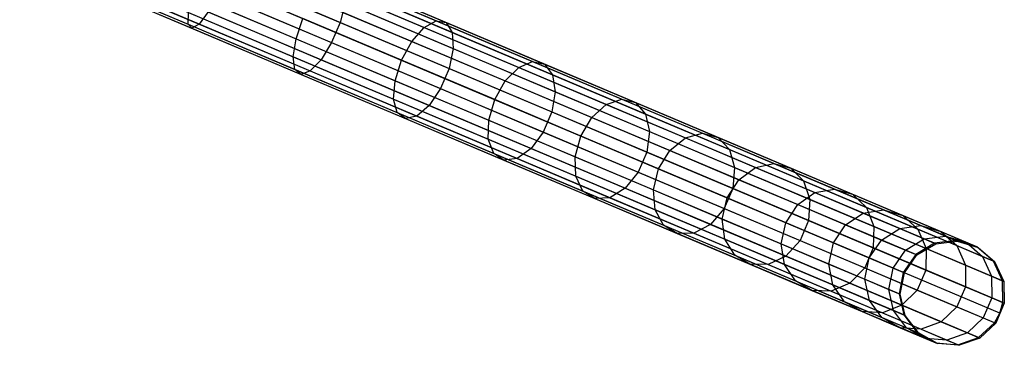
# Model space of a CAD drawing. Extents: x -102 to 102, y -101 to 102.
# Tile 332 of 481: x 75 to 94, y -40 to -34. Entities that reach past the tile are written whole.
import ezdxf

# ---------------------------------------------------------------- set-up
doc = ezdxf.new("R2010")
doc.units = 0
doc.header["$LTSCALE"] = 25.4
doc.layers.get('0').update_dxf_attribs({"linetype": 'CONTINUOUS'})

# ---------------------------------------------------------------- blocks, each defined once
blk = doc.blocks.new('NL2500011659_STL')
at = {"color": 0}
for p, q in [((92.339, -38.259, -28.848), (75.596, -31.173, -288.848)), ((92.339, -38.259, -28.848), (75.596, -31.173, -288.848)), ((92.751, -38.208, -28.874), (76.008, -31.121, -288.874)), ((92.751, -38.208, -28.874), (76.008, -31.121, -288.874)), ((93.147, -38.329, -28.902), (76.405, -31.242, -288.902)), ((93.147, -38.329, -28.902), (76.405, -31.242, -288.902)), ((91.983, -38.474, -28.831), (75.24, -31.388, -288.831)), ((91.983, -38.474, -28.831), (75.24, -31.388, -288.831)), ((93.461, -38.601, -28.93), (76.718, -31.514, -288.93)), ((93.461, -38.601, -28.93), (76.718, -31.514, -288.93)), ((91.745, -38.815, -28.825), (75.002, -31.729, -288.825)), ((91.745, -38.815, -28.825), (75.002, -31.729, -288.825)), ((93.636, -38.977, -28.952), (76.893, -31.891, -288.952)), ((93.636, -38.977, -28.952), (76.893, -31.891, -288.952)), ((91.666, -39.223, -28.831), (74.923, -32.137, -288.831)), ((91.666, -39.223, -28.831), (74.923, -32.137, -288.831)), ((93.643, -39.393, -28.963), (76.9, -32.306, -288.963)), ((93.643, -39.393, -28.963), (76.9, -32.306, -288.963)), ((91.759, -39.628, -28.848), (75.016, -32.542, -288.848)), ((91.759, -39.628, -28.848), (75.016, -32.542, -288.848)), ((93.582, -39.593, -28.965), (76.84, -32.506, -288.965)), ((93.582, -39.593, -28.965), (76.84, -32.506, -288.965)), ((93.481, -39.776, -28.963), (76.738, -32.689, -288.963)), ((93.481, -39.776, -28.963), (76.738, -32.689, -288.963)), ((92.009, -39.96, -28.874), (75.266, -32.873, -288.874)), ((92.009, -39.96, -28.874), (75.266, -32.873, -288.874)), ((93.178, -40.06, -28.952), (76.435, -32.973, -288.952)), ((93.178, -40.06, -28.952), (76.435, -32.973, -288.952)), ((92.372, -40.161, -28.902), (75.629, -33.074, -288.902)), ((92.372, -40.161, -28.902), (75.629, -33.074, -288.902)), ((92.786, -40.196, -28.93), (76.043, -33.109, -288.93)), ((92.786, -40.196, -28.93), (76.043, -33.109, -288.93)), ((76.16, -33.159, -7.141), (78.337, -34.081, -7.56)), ((76.16, -33.159, -7.141), (78.337, -34.081, -7.56)), ((78.858, -33.135, -7.095), (81.024, -34.052, -7.805)), ((78.858, -33.135, -7.095), (81.024, -34.052, -7.805)), ((76.04, -33.201, -7.944), (78.131, -34.086, -8.347)), ((76.04, -33.201, -7.944), (78.131, -34.086, -8.347)), ((76.068, -33.259, -7.533), (78.203, -34.163, -7.945)), ((76.068, -33.259, -7.533), (78.203, -34.163, -7.945)), ((80.711, -33.338, -9.351), (82.623, -34.147, -10.254)), ((80.711, -33.338, -9.351), (82.623, -34.147, -10.254)), ((80.906, -33.195, -9.013), (82.853, -34.019, -9.933)), ((80.906, -33.195, -9.013), (82.853, -34.019, -9.933)), ((81.054, -33.21, -8.625), (83.042, -34.052, -9.564)), ((81.054, -33.21, -8.625), (83.042, -34.052, -9.564)), ((78.214, -33.53, -8.935), (80.185, -34.364, -9.581)), ((78.214, -33.53, -8.935), (80.185, -34.364, -9.581)), ((78.696, -33.518, -7.095), (80.862, -34.435, -7.805)), ((78.696, -33.518, -7.095), (80.862, -34.435, -7.805)), ((81.129, -33.381, -8.254), (83.157, -34.24, -9.211)), ((81.129, -33.381, -8.254), (83.157, -34.24, -9.211)), ((80.502, -33.615, -9.581), (82.39, -34.414, -10.472)), ((80.502, -33.615, -9.581), (82.39, -34.414, -10.472)), ((81.119, -33.679, -7.964), (81.024, -34.052, -7.805)), ((81.119, -33.679, -7.964), (81.024, -34.052, -7.805)), ((81.119, -33.679, -7.964), (83.177, -34.55, -8.936)), ((81.119, -33.679, -7.964), (83.177, -34.55, -8.936)), ((78.131, -34.086, -8.347), (78.135, -33.862, -8.698)), ((78.131, -34.086, -8.347), (78.135, -33.862, -8.698)), ((78.135, -33.862, -8.698), (80.131, -34.706, -9.351)), ((78.135, -33.862, -8.698), (80.131, -34.706, -9.351)), ((78.512, -33.852, -7.26), (78.337, -34.081, -7.56)), ((78.512, -33.852, -7.26), (78.337, -34.081, -7.56)), ((78.512, -33.852, -7.26), (80.66, -34.762, -7.964)), ((78.512, -33.852, -7.26), (80.66, -34.762, -7.964)), ((78.203, -34.163, -7.945), (78.131, -34.086, -8.347)), ((78.131, -34.086, -8.347), (80.164, -34.946, -9.013)), ((78.131, -34.086, -8.347), (80.164, -34.946, -9.013)), ((78.203, -34.163, -7.945), (78.131, -34.086, -8.347)), ((78.337, -34.081, -7.56), (78.203, -34.163, -7.945)), ((78.337, -34.081, -7.56), (78.203, -34.163, -7.945)), ((78.337, -34.081, -7.56), (80.454, -34.976, -8.254)), ((78.337, -34.081, -7.56), (80.454, -34.976, -8.254)), ((80.185, -34.364, -9.581), (80.316, -33.978, -9.662)), ((80.185, -34.364, -9.581), (80.316, -33.978, -9.662)), ((82.195, -34.773, -10.549), (80.316, -33.978, -9.662)), ((82.195, -34.773, -10.549), (80.316, -33.978, -9.662)), ((81.024, -34.052, -7.805), (80.862, -34.435, -7.805)), ((81.024, -34.052, -7.805), (80.862, -34.435, -7.805)), ((81.024, -34.052, -7.805), (83.099, -34.93, -8.785)), ((81.024, -34.052, -7.805), (83.099, -34.93, -8.785)), ((82.623, -34.147, -10.254), (82.853, -34.019, -9.933)), ((82.623, -34.147, -10.254), (82.853, -34.019, -9.933)), ((82.853, -34.019, -9.933), (84.689, -34.796, -11.094)), ((82.853, -34.019, -9.933), (84.689, -34.796, -11.094)), ((82.853, -34.019, -9.933), (83.042, -34.052, -9.564)), ((82.853, -34.019, -9.933), (83.042, -34.052, -9.564)), ((83.042, -34.052, -9.564), (84.916, -34.845, -10.749)), ((83.042, -34.052, -9.564), (84.916, -34.845, -10.749)), ((83.042, -34.052, -9.564), (83.157, -34.24, -9.211)), ((83.042, -34.052, -9.564), (83.157, -34.24, -9.211)), ((78.203, -34.163, -7.945), (80.279, -35.042, -8.625)), ((78.203, -34.163, -7.945), (80.279, -35.042, -8.625)), ((82.39, -34.414, -10.472), (82.623, -34.147, -10.254)), ((82.39, -34.414, -10.472), (82.623, -34.147, -10.254)), ((82.623, -34.147, -10.254), (84.424, -34.91, -11.394)), ((82.623, -34.147, -10.254), (84.424, -34.91, -11.394)), ((83.157, -34.24, -9.211), (85.068, -35.048, -10.419)), ((83.157, -34.24, -9.211), (85.068, -35.048, -10.419)), ((83.157, -34.24, -9.211), (83.177, -34.55, -8.936)), ((83.157, -34.24, -9.211), (83.177, -34.55, -8.936)), ((80.131, -34.706, -9.351), (80.185, -34.364, -9.581)), ((80.131, -34.706, -9.351), (80.185, -34.364, -9.581)), ((80.185, -34.364, -9.581), (82.073, -35.163, -10.472)), ((80.185, -34.364, -9.581), (82.073, -35.163, -10.472)), ((80.862, -34.435, -7.805), (80.66, -34.762, -7.964)), ((80.862, -34.435, -7.805), (80.66, -34.762, -7.964)), ((80.862, -34.435, -7.805), (82.937, -35.313, -8.785)), ((80.862, -34.435, -7.805), (82.937, -35.313, -8.785)), ((82.195, -34.773, -10.549), (82.39, -34.414, -10.472)), ((82.195, -34.773, -10.549), (82.39, -34.414, -10.472)), ((82.39, -34.414, -10.472), (84.169, -35.167, -11.597)), ((82.39, -34.414, -10.472), (84.169, -35.167, -11.597)), ((83.177, -34.55, -8.936), (83.099, -34.93, -8.785)), ((83.177, -34.55, -8.936), (83.099, -34.93, -8.785)), ((83.177, -34.55, -8.936), (85.116, -35.371, -10.162)), ((83.177, -34.55, -8.936), (85.116, -35.371, -10.162)), ((80.164, -34.946, -9.013), (80.131, -34.706, -9.351)), ((80.131, -34.706, -9.351), (82.043, -35.516, -10.254)), ((80.131, -34.706, -9.351), (82.043, -35.516, -10.254)), ((80.164, -34.946, -9.013), (80.131, -34.706, -9.351)), ((80.66, -34.762, -7.964), (80.454, -34.976, -8.254)), ((80.66, -34.762, -7.964), (80.454, -34.976, -8.254)), ((80.66, -34.762, -7.964), (82.719, -35.633, -8.936)), ((80.66, -34.762, -7.964), (82.719, -35.633, -8.936)), ((82.073, -35.163, -10.472), (82.195, -34.773, -10.549)), ((82.073, -35.163, -10.472), (82.195, -34.773, -10.549)), ((83.966, -35.523, -11.669), (82.195, -34.773, -10.549)), ((83.966, -35.523, -11.669), (82.195, -34.773, -10.549)), ((84.424, -34.91, -11.394), (84.689, -34.796, -11.094)), ((84.424, -34.91, -11.394), (84.689, -34.796, -11.094)), ((84.689, -34.796, -11.094), (86.386, -35.514, -12.479)), ((84.689, -34.796, -11.094), (86.386, -35.514, -12.479)), ((84.689, -34.796, -11.094), (84.916, -34.845, -10.749)), ((84.689, -34.796, -11.094), (84.916, -34.845, -10.749)), ((84.916, -34.845, -10.749), (86.65, -35.578, -12.164)), ((84.916, -34.845, -10.749), (86.65, -35.578, -12.164)), ((84.916, -34.845, -10.749), (85.068, -35.048, -10.419)), ((84.916, -34.845, -10.749), (85.068, -35.048, -10.419)), ((80.279, -35.042, -8.625), (80.164, -34.946, -9.013)), ((80.164, -34.946, -9.013), (82.112, -35.771, -9.933)), ((80.164, -34.946, -9.013), (82.112, -35.771, -9.933)), ((80.279, -35.042, -8.625), (80.164, -34.946, -9.013)), ((80.454, -34.976, -8.254), (80.279, -35.042, -8.625)), ((80.454, -34.976, -8.254), (80.279, -35.042, -8.625)), ((80.279, -35.042, -8.625), (82.267, -35.883, -9.564)), ((80.279, -35.042, -8.625), (82.267, -35.883, -9.564)), ((80.454, -34.976, -8.254), (82.482, -35.835, -9.211)), ((80.454, -34.976, -8.254), (82.482, -35.835, -9.211)), ((83.099, -34.93, -8.785), (82.937, -35.313, -8.785)), ((83.099, -34.93, -8.785), (82.937, -35.313, -8.785)), ((83.099, -34.93, -8.785), (85.054, -35.758, -10.021)), ((83.099, -34.93, -8.785), (85.054, -35.758, -10.021)), ((84.169, -35.167, -11.597), (84.424, -34.91, -11.394)), ((84.169, -35.167, -11.597), (84.424, -34.91, -11.394)), ((84.424, -34.91, -11.394), (86.091, -35.615, -12.754)), ((84.424, -34.91, -11.394), (86.091, -35.615, -12.754)), ((85.068, -35.048, -10.419), (86.835, -35.797, -11.862)), ((85.068, -35.048, -10.419), (86.835, -35.797, -11.862)), ((85.068, -35.048, -10.419), (85.116, -35.371, -10.162)), ((85.068, -35.048, -10.419), (85.116, -35.371, -10.162)), ((82.043, -35.516, -10.254), (82.073, -35.163, -10.472)), ((82.043, -35.516, -10.254), (82.073, -35.163, -10.472)), ((82.073, -35.163, -10.472), (83.852, -35.916, -11.597)), ((82.073, -35.163, -10.472), (83.852, -35.916, -11.597)), ((83.966, -35.523, -11.669), (84.169, -35.167, -11.597)), ((83.966, -35.523, -11.669), (84.169, -35.167, -11.597)), ((84.169, -35.167, -11.597), (85.814, -35.863, -12.94)), ((84.169, -35.167, -11.597), (85.814, -35.863, -12.94)), ((82.937, -35.313, -8.785), (82.719, -35.633, -8.936)), ((82.937, -35.313, -8.785), (82.719, -35.633, -8.936)), ((82.937, -35.313, -8.785), (84.892, -36.14, -10.021)), ((82.937, -35.313, -8.785), (84.892, -36.14, -10.021)), ((85.116, -35.371, -10.162), (85.054, -35.758, -10.021)), ((85.116, -35.371, -10.162), (85.054, -35.758, -10.021)), ((85.116, -35.371, -10.162), (86.911, -36.131, -11.626)), ((85.116, -35.371, -10.162), (86.911, -36.131, -11.626)), ((82.112, -35.771, -9.933), (82.043, -35.516, -10.254)), ((82.043, -35.516, -10.254), (83.845, -36.278, -11.394)), ((82.043, -35.516, -10.254), (83.845, -36.278, -11.394)), ((82.112, -35.771, -9.933), (82.043, -35.516, -10.254)), ((83.852, -35.916, -11.597), (83.966, -35.523, -11.669)), ((83.852, -35.916, -11.597), (83.966, -35.523, -11.669)), ((85.604, -36.216, -13.006), (83.966, -35.523, -11.669)), ((85.604, -36.216, -13.006), (83.966, -35.523, -11.669)), ((85.814, -35.863, -12.94), (86.091, -35.615, -12.754)), ((85.814, -35.863, -12.94), (86.091, -35.615, -12.754)), ((86.091, -35.615, -12.754), (86.386, -35.514, -12.479)), ((86.091, -35.615, -12.754), (86.386, -35.514, -12.479)), ((86.091, -35.615, -12.754), (87.6, -36.254, -14.316)), ((86.091, -35.615, -12.754), (87.6, -36.254, -14.316)), ((86.386, -35.514, -12.479), (87.923, -36.165, -14.071)), ((86.386, -35.514, -12.479), (87.923, -36.165, -14.071)), ((86.386, -35.514, -12.479), (86.65, -35.578, -12.164)), ((86.386, -35.514, -12.479), (86.65, -35.578, -12.164)), ((86.65, -35.578, -12.164), (88.219, -36.243, -13.789)), ((86.65, -35.578, -12.164), (88.219, -36.243, -13.789)), ((86.65, -35.578, -12.164), (86.835, -35.797, -11.862)), ((86.65, -35.578, -12.164), (86.835, -35.797, -11.862)), ((82.267, -35.883, -9.564), (82.112, -35.771, -9.933)), ((82.112, -35.771, -9.933), (83.947, -36.547, -11.094)), ((82.112, -35.771, -9.933), (83.947, -36.547, -11.094)), ((82.267, -35.883, -9.564), (82.112, -35.771, -9.933)), ((82.719, -35.633, -8.936), (82.482, -35.835, -9.211)), ((82.719, -35.633, -8.936), (82.482, -35.835, -9.211)), ((82.719, -35.633, -8.936), (84.658, -36.454, -10.162)), ((82.719, -35.633, -8.936), (84.658, -36.454, -10.162)), ((85.054, -35.758, -10.021), (84.892, -36.14, -10.021)), ((85.054, -35.758, -10.021), (84.892, -36.14, -10.021)), ((85.054, -35.758, -10.021), (86.863, -36.523, -11.497)), ((85.054, -35.758, -10.021), (86.863, -36.523, -11.497)), ((86.835, -35.797, -11.862), (88.435, -36.474, -13.519)), ((86.835, -35.797, -11.862), (88.435, -36.474, -13.519)), ((86.835, -35.797, -11.862), (86.911, -36.131, -11.626)), ((86.835, -35.797, -11.862), (86.911, -36.131, -11.626)), ((82.482, -35.835, -9.211), (82.267, -35.883, -9.564)), ((82.482, -35.835, -9.211), (82.267, -35.883, -9.564)), ((82.267, -35.883, -9.564), (84.141, -36.677, -10.749)), ((82.267, -35.883, -9.564), (84.141, -36.677, -10.749)), ((82.482, -35.835, -9.211), (84.392, -36.643, -10.419)), ((82.482, -35.835, -9.211), (84.392, -36.643, -10.419)), ((83.845, -36.278, -11.394), (83.852, -35.916, -11.597)), ((83.845, -36.278, -11.394), (83.852, -35.916, -11.597)), ((83.852, -35.916, -11.597), (85.497, -36.612, -12.94)), ((83.852, -35.916, -11.597), (85.497, -36.612, -12.94)), ((85.604, -36.216, -13.006), (85.814, -35.863, -12.94)), ((85.604, -36.216, -13.006), (85.814, -35.863, -12.94)), ((85.814, -35.863, -12.94), (87.304, -36.494, -14.483)), ((85.814, -35.863, -12.94), (87.304, -36.494, -14.483)), ((84.892, -36.14, -10.021), (84.658, -36.454, -10.162)), ((84.892, -36.14, -10.021), (84.658, -36.454, -10.162)), ((84.892, -36.14, -10.021), (86.701, -36.906, -11.497)), ((84.892, -36.14, -10.021), (86.701, -36.906, -11.497)), ((86.911, -36.131, -11.626), (86.863, -36.523, -11.497)), ((86.911, -36.131, -11.626), (86.863, -36.523, -11.497)), ((86.911, -36.131, -11.626), (88.535, -36.818, -13.308)), ((86.911, -36.131, -11.626), (88.535, -36.818, -13.308)), ((87.6, -36.254, -14.316), (87.923, -36.165, -14.071)), ((87.6, -36.254, -14.316), (87.923, -36.165, -14.071)), ((87.923, -36.165, -14.071), (89.278, -36.738, -15.847)), ((87.923, -36.165, -14.071), (89.278, -36.738, -15.847)), ((87.923, -36.165, -14.071), (88.219, -36.243, -13.789)), ((87.923, -36.165, -14.071), (88.219, -36.243, -13.789)), ((83.947, -36.547, -11.094), (83.845, -36.278, -11.394)), ((83.845, -36.278, -11.394), (85.512, -36.984, -12.754)), ((83.845, -36.278, -11.394), (85.512, -36.984, -12.754)), ((83.947, -36.547, -11.094), (83.845, -36.278, -11.394)), ((85.497, -36.612, -12.94), (85.604, -36.216, -13.006)), ((85.497, -36.612, -12.94), (85.604, -36.216, -13.006)), ((87.087, -36.844, -14.542), (85.604, -36.216, -13.006)), ((87.087, -36.844, -14.542), (85.604, -36.216, -13.006)), ((87.304, -36.494, -14.483), (87.6, -36.254, -14.316)), ((87.304, -36.494, -14.483), (87.6, -36.254, -14.316)), ((87.6, -36.254, -14.316), (88.93, -36.817, -16.06)), ((87.6, -36.254, -14.316), (88.93, -36.817, -16.06)), ((88.219, -36.243, -13.789), (89.602, -36.828, -15.602)), ((88.219, -36.243, -13.789), (89.602, -36.828, -15.602)), ((88.219, -36.243, -13.789), (88.435, -36.474, -13.519)), ((88.219, -36.243, -13.789), (88.435, -36.474, -13.519)), ((84.141, -36.677, -10.749), (83.947, -36.547, -11.094)), ((83.947, -36.547, -11.094), (85.645, -37.266, -12.479)), ((83.947, -36.547, -11.094), (85.645, -37.266, -12.479)), ((84.141, -36.677, -10.749), (83.947, -36.547, -11.094)), ((84.658, -36.454, -10.162), (84.392, -36.643, -10.419)), ((84.658, -36.454, -10.162), (84.392, -36.643, -10.419)), ((84.658, -36.454, -10.162), (86.452, -37.213, -11.626)), ((84.658, -36.454, -10.162), (86.452, -37.213, -11.626)), ((86.863, -36.523, -11.497), (86.701, -36.906, -11.497)), ((86.863, -36.523, -11.497), (86.701, -36.906, -11.497)), ((86.863, -36.523, -11.497), (88.501, -37.216, -13.193)), ((86.863, -36.523, -11.497), (88.501, -37.216, -13.193)), ((87.087, -36.844, -14.542), (87.304, -36.494, -14.483)), ((87.087, -36.844, -14.542), (87.304, -36.494, -14.483)), ((87.304, -36.494, -14.483), (88.617, -37.05, -16.204)), ((87.304, -36.494, -14.483), (88.617, -37.05, -16.204)), ((88.435, -36.474, -13.519), (89.846, -37.071, -15.368)), ((88.435, -36.474, -13.519), (89.846, -37.071, -15.368)), ((88.435, -36.474, -13.519), (88.535, -36.818, -13.308)), ((88.435, -36.474, -13.519), (88.535, -36.818, -13.308)), ((84.392, -36.643, -10.419), (84.141, -36.677, -10.749)), ((84.392, -36.643, -10.419), (84.141, -36.677, -10.749)), ((84.141, -36.677, -10.749), (85.874, -37.41, -12.164)), ((84.141, -36.677, -10.749), (85.874, -37.41, -12.164)), ((84.392, -36.643, -10.419), (86.16, -37.392, -11.862)), ((84.392, -36.643, -10.419), (86.16, -37.392, -11.862)), ((85.512, -36.984, -12.754), (85.497, -36.612, -12.94)), ((85.497, -36.612, -12.94), (86.987, -37.243, -14.483)), ((85.497, -36.612, -12.94), (86.987, -37.243, -14.483)), ((85.512, -36.984, -12.754), (85.497, -36.612, -12.94)), ((88.93, -36.817, -16.06), (89.278, -36.738, -15.847)), ((88.93, -36.817, -16.06), (89.278, -36.738, -15.847)), ((89.278, -36.738, -15.847), (90.433, -37.227, -17.782)), ((89.278, -36.738, -15.847), (90.433, -37.227, -17.782)), ((89.278, -36.738, -15.847), (89.602, -36.828, -15.602)), ((89.278, -36.738, -15.847), (89.602, -36.828, -15.602)), ((86.701, -36.906, -11.497), (86.452, -37.213, -11.626)), ((86.701, -36.906, -11.497), (86.452, -37.213, -11.626)), ((86.701, -36.906, -11.497), (88.338, -37.599, -13.193)), ((86.701, -36.906, -11.497), (88.338, -37.599, -13.193)), ((86.987, -37.243, -14.483), (87.087, -36.844, -14.542)), ((86.987, -37.243, -14.483), (87.087, -36.844, -14.542)), ((88.395, -37.397, -16.256), (87.087, -36.844, -14.542)), ((88.395, -37.397, -16.256), (87.087, -36.844, -14.542)), ((88.535, -36.818, -13.308), (88.501, -37.216, -13.193)), ((88.535, -36.818, -13.308), (88.501, -37.216, -13.193)), ((88.535, -36.818, -13.308), (89.967, -37.424, -15.185)), ((88.535, -36.818, -13.308), (89.967, -37.424, -15.185)), ((88.617, -37.05, -16.204), (88.93, -36.817, -16.06)), ((88.617, -37.05, -16.204), (88.93, -36.817, -16.06)), ((88.93, -36.817, -16.06), (90.063, -37.296, -17.96)), ((88.93, -36.817, -16.06), (90.063, -37.296, -17.96)), ((89.602, -36.828, -15.602), (90.781, -37.327, -17.578)), ((89.602, -36.828, -15.602), (90.781, -37.327, -17.578)), ((89.602, -36.828, -15.602), (89.846, -37.071, -15.368)), ((89.602, -36.828, -15.602), (89.846, -37.071, -15.368)), ((85.645, -37.266, -12.479), (85.512, -36.984, -12.754)), ((85.512, -36.984, -12.754), (87.02, -37.622, -14.316)), ((85.512, -36.984, -12.754), (87.02, -37.622, -14.316)), ((85.645, -37.266, -12.479), (85.512, -36.984, -12.754)), ((88.395, -37.397, -16.256), (88.617, -37.05, -16.204)), ((88.395, -37.397, -16.256), (88.617, -37.05, -16.204)), ((88.617, -37.05, -16.204), (89.736, -37.523, -18.081)), ((88.617, -37.05, -16.204), (89.736, -37.523, -18.081)), ((89.846, -37.071, -15.368), (91.048, -37.58, -17.383)), ((89.846, -37.071, -15.368), (91.048, -37.58, -17.383)), ((89.846, -37.071, -15.368), (89.967, -37.424, -15.185)), ((89.846, -37.071, -15.368), (89.967, -37.424, -15.185)), ((85.874, -37.41, -12.164), (85.645, -37.266, -12.479)), ((85.645, -37.266, -12.479), (87.182, -37.916, -14.071)), ((85.645, -37.266, -12.479), (87.182, -37.916, -14.071)), ((85.874, -37.41, -12.164), (85.645, -37.266, -12.479)), ((86.452, -37.213, -11.626), (86.16, -37.392, -11.862)), ((86.452, -37.213, -11.626), (86.16, -37.392, -11.862)), ((86.452, -37.213, -11.626), (88.076, -37.901, -13.308)), ((86.452, -37.213, -11.626), (88.076, -37.901, -13.308)), ((87.02, -37.622, -14.316), (86.987, -37.243, -14.483)), ((86.987, -37.243, -14.483), (88.3, -37.799, -16.204)), ((86.987, -37.243, -14.483), (88.3, -37.799, -16.204)), ((87.02, -37.622, -14.316), (86.987, -37.243, -14.483)), ((88.501, -37.216, -13.193), (88.338, -37.599, -13.193)), ((88.501, -37.216, -13.193), (88.338, -37.599, -13.193)), ((88.501, -37.216, -13.193), (89.944, -37.827, -15.085)), ((88.501, -37.216, -13.193), (89.944, -37.827, -15.085)), ((89.736, -37.523, -18.081), (90.063, -37.296, -17.96)), ((89.736, -37.523, -18.081), (90.063, -37.296, -17.96)), ((90.063, -37.296, -17.96), (90.433, -37.227, -17.782)), ((90.063, -37.296, -17.96), (90.433, -37.227, -17.782)), ((90.063, -37.296, -17.96), (90.984, -37.686, -19.991)), ((90.063, -37.296, -17.96), (90.984, -37.686, -19.991)), ((90.433, -37.227, -17.782), (91.371, -37.624, -19.851)), ((90.433, -37.227, -17.782), (91.371, -37.624, -19.851)), ((90.433, -37.227, -17.782), (90.781, -37.327, -17.578)), ((90.433, -37.227, -17.782), (90.781, -37.327, -17.578)), ((86.16, -37.392, -11.862), (85.874, -37.41, -12.164)), ((86.16, -37.392, -11.862), (85.874, -37.41, -12.164)), ((85.874, -37.41, -12.164), (87.443, -38.074, -13.789)), ((85.874, -37.41, -12.164), (87.443, -38.074, -13.789)), ((86.16, -37.392, -11.862), (87.76, -38.069, -13.519)), ((86.16, -37.392, -11.862), (87.76, -38.069, -13.519)), ((88.3, -37.799, -16.204), (88.395, -37.397, -16.256)), ((88.3, -37.799, -16.204), (88.395, -37.397, -16.256)), ((89.509, -37.869, -18.123), (88.395, -37.397, -16.256)), ((89.509, -37.869, -18.123), (88.395, -37.397, -16.256)), ((89.967, -37.424, -15.185), (89.944, -37.827, -15.085)), ((89.967, -37.424, -15.185), (89.944, -37.827, -15.085)), ((89.967, -37.424, -15.185), (91.187, -37.941, -17.231)), ((89.967, -37.424, -15.185), (91.187, -37.941, -17.231)), ((90.781, -37.327, -17.578), (91.739, -37.733, -19.691)), ((90.781, -37.327, -17.578), (91.739, -37.733, -19.691)), ((90.781, -37.327, -17.578), (91.048, -37.58, -17.383)), ((90.781, -37.327, -17.578), (91.048, -37.58, -17.383)), ((87.182, -37.916, -14.071), (87.02, -37.622, -14.316)), ((87.02, -37.622, -14.316), (88.351, -38.185, -16.06)), ((87.02, -37.622, -14.316), (88.351, -38.185, -16.06)), ((87.182, -37.916, -14.071), (87.02, -37.622, -14.316)), ((88.338, -37.599, -13.193), (88.076, -37.901, -13.308)), ((88.338, -37.599, -13.193), (88.076, -37.901, -13.308)), ((88.338, -37.599, -13.193), (89.782, -38.21, -15.085)), ((88.338, -37.599, -13.193), (89.782, -38.21, -15.085)), ((89.509, -37.869, -18.123), (89.736, -37.523, -18.081)), ((89.509, -37.869, -18.123), (89.736, -37.523, -18.081)), ((89.736, -37.523, -18.081), (90.646, -37.908, -20.086)), ((89.736, -37.523, -18.081), (90.646, -37.908, -20.086)), ((90.984, -37.686, -19.991), (91.371, -37.624, -19.851)), ((90.984, -37.686, -19.991), (91.371, -37.624, -19.851)), ((91.048, -37.58, -17.383), (92.024, -37.993, -19.537)), ((91.048, -37.58, -17.383), (92.024, -37.993, -19.537)), ((91.048, -37.58, -17.383), (91.187, -37.941, -17.231)), ((91.048, -37.58, -17.383), (91.187, -37.941, -17.231)), ((91.371, -37.624, -19.851), (92.08, -37.924, -22.025)), ((91.371, -37.624, -19.851), (92.08, -37.924, -22.025)), ((91.371, -37.624, -19.851), (91.739, -37.733, -19.691)), ((91.371, -37.624, -19.851), (91.739, -37.733, -19.691)), ((88.351, -38.185, -16.06), (88.3, -37.799, -16.204)), ((88.3, -37.799, -16.204), (89.419, -38.272, -18.081)), ((88.3, -37.799, -16.204), (89.419, -38.272, -18.081)), ((88.351, -38.185, -16.06), (88.3, -37.799, -16.204)), ((89.944, -37.827, -15.085), (89.782, -38.21, -15.085)), ((89.944, -37.827, -15.085), (89.782, -38.21, -15.085)), ((89.944, -37.827, -15.085), (91.174, -38.348, -17.147)), ((89.944, -37.827, -15.085), (91.174, -38.348, -17.147)), ((90.646, -37.908, -20.086), (90.984, -37.686, -19.991)), ((90.646, -37.908, -20.086), (90.984, -37.686, -19.991)), ((90.984, -37.686, -19.991), (91.68, -37.981, -22.125)), ((90.984, -37.686, -19.991), (91.68, -37.981, -22.125)), ((91.739, -37.733, -19.691), (92.463, -38.039, -21.91)), ((91.739, -37.733, -19.691), (92.463, -38.039, -21.91)), ((91.739, -37.733, -19.691), (92.024, -37.993, -19.537)), ((91.739, -37.733, -19.691), (92.024, -37.993, -19.537)), ((87.443, -38.074, -13.789), (87.182, -37.916, -14.071)), ((87.182, -37.916, -14.071), (88.537, -38.49, -15.847)), ((87.182, -37.916, -14.071), (88.537, -38.49, -15.847)), ((87.443, -38.074, -13.789), (87.182, -37.916, -14.071)), ((88.076, -37.901, -13.308), (87.76, -38.069, -13.519)), ((88.076, -37.901, -13.308), (87.76, -38.069, -13.519)), ((88.076, -37.901, -13.308), (89.508, -38.507, -15.185)), ((88.076, -37.901, -13.308), (89.508, -38.507, -15.185)), ((89.419, -38.272, -18.081), (89.509, -37.869, -18.123)), ((89.419, -38.272, -18.081), (89.509, -37.869, -18.123)), ((90.414, -38.252, -20.12), (89.509, -37.869, -18.123)), ((90.414, -38.252, -20.12), (89.509, -37.869, -18.123)), ((90.414, -38.252, -20.12), (90.646, -37.908, -20.086)), ((90.414, -38.252, -20.12), (90.646, -37.908, -20.086)), ((90.646, -37.908, -20.086), (91.333, -38.199, -22.193)), ((90.646, -37.908, -20.086), (91.333, -38.199, -22.193)), ((91.187, -37.941, -17.231), (91.174, -38.348, -17.147)), ((91.187, -37.941, -17.231), (91.174, -38.348, -17.147)), ((91.187, -37.941, -17.231), (92.178, -38.36, -19.417)), ((91.187, -37.941, -17.231), (92.178, -38.36, -19.417)), ((91.333, -38.199, -22.193), (91.68, -37.981, -22.125)), ((91.333, -38.199, -22.193), (91.68, -37.981, -22.125)), ((91.68, -37.981, -22.125), (92.08, -37.924, -22.025)), ((91.68, -37.981, -22.125), (92.08, -37.924, -22.025)), ((91.68, -37.981, -22.125), (92.142, -38.176, -24.333)), ((91.68, -37.981, -22.125), (92.142, -38.176, -24.333)), ((92.024, -37.993, -19.537), (92.762, -38.305, -21.8)), ((92.024, -37.993, -19.537), (92.762, -38.305, -21.8)), ((92.024, -37.993, -19.537), (92.178, -38.36, -19.417)), ((92.024, -37.993, -19.537), (92.178, -38.36, -19.417)), ((92.08, -37.924, -22.025), (92.55, -38.123, -24.274)), ((92.08, -37.924, -22.025), (92.55, -38.123, -24.274)), ((92.08, -37.924, -22.025), (92.463, -38.039, -21.91)), ((92.08, -37.924, -22.025), (92.463, -38.039, -21.91)), ((92.463, -38.039, -21.91), (92.942, -38.242, -24.207)), ((92.463, -38.039, -21.91), (92.942, -38.242, -24.207)), ((92.463, -38.039, -21.91), (92.762, -38.305, -21.8)), ((92.463, -38.039, -21.91), (92.762, -38.305, -21.8)), ((87.76, -38.069, -13.519), (87.443, -38.074, -13.789)), ((87.76, -38.069, -13.519), (87.443, -38.074, -13.789)), ((87.443, -38.074, -13.789), (88.827, -38.66, -15.602)), ((87.443, -38.074, -13.789), (88.827, -38.66, -15.602)), ((87.76, -38.069, -13.519), (89.171, -38.666, -15.368)), ((87.76, -38.069, -13.519), (89.171, -38.666, -15.368)), ((88.537, -38.49, -15.847), (88.351, -38.185, -16.06)), ((88.351, -38.185, -16.06), (89.484, -38.665, -17.96)), ((88.351, -38.185, -16.06), (89.484, -38.665, -17.96)), ((88.537, -38.49, -15.847), (88.351, -38.185, -16.06)), ((89.782, -38.21, -15.085), (89.508, -38.507, -15.185)), ((89.782, -38.21, -15.085), (89.508, -38.507, -15.185)), ((89.782, -38.21, -15.085), (91.012, -38.731, -17.147)), ((89.782, -38.21, -15.085), (91.012, -38.731, -17.147)), ((91.098, -38.541, -22.217), (91.333, -38.199, -22.193)), ((91.098, -38.541, -22.217), (91.333, -38.199, -22.193)), ((91.333, -38.199, -22.193), (91.788, -38.392, -24.373)), ((91.333, -38.199, -22.193), (91.788, -38.392, -24.373)), ((91.788, -38.392, -24.373), (92.142, -38.176, -24.333)), ((91.788, -38.392, -24.373), (92.142, -38.176, -24.333)), ((92.142, -38.176, -24.333), (92.55, -38.123, -24.274)), ((92.142, -38.176, -24.333), (92.55, -38.123, -24.274)), ((92.142, -38.176, -24.333), (92.362, -38.269, -26.585)), ((92.142, -38.176, -24.333), (92.362, -38.269, -26.585)), ((92.751, -38.208, -28.874), (92.339, -38.259, -28.848)), ((92.751, -38.208, -28.874), (92.339, -38.259, -28.848)), ((92.362, -38.269, -26.585), (92.774, -38.218, -26.568)), ((92.362, -38.269, -26.585), (92.774, -38.218, -26.568)), ((92.55, -38.123, -24.274), (92.774, -38.218, -26.568)), ((92.55, -38.123, -24.274), (92.774, -38.218, -26.568)), ((92.55, -38.123, -24.274), (92.942, -38.242, -24.207)), ((92.55, -38.123, -24.274), (92.942, -38.242, -24.207)), ((93.147, -38.329, -28.902), (92.751, -38.208, -28.874)), ((92.751, -38.208, -28.874), (92.774, -38.218, -26.568)), ((92.751, -38.208, -28.874), (92.774, -38.218, -26.568)), ((93.147, -38.329, -28.902), (92.751, -38.208, -28.874)), ((92.774, -38.218, -26.568), (93.172, -38.339, -26.548)), ((92.774, -38.218, -26.568), (93.172, -38.339, -26.548)), ((89.484, -38.665, -17.96), (89.419, -38.272, -18.081)), ((89.419, -38.272, -18.081), (90.329, -38.657, -20.086)), ((89.419, -38.272, -18.081), (90.329, -38.657, -20.086)), ((89.484, -38.665, -17.96), (89.419, -38.272, -18.081)), ((90.329, -38.657, -20.086), (90.414, -38.252, -20.12)), ((90.329, -38.657, -20.086), (90.414, -38.252, -20.12)), ((91.098, -38.541, -22.217), (90.414, -38.252, -20.12)), ((91.098, -38.541, -22.217), (90.414, -38.252, -20.12)), ((91.174, -38.348, -17.147), (91.012, -38.731, -17.147)), ((91.174, -38.348, -17.147), (91.012, -38.731, -17.147)), ((91.174, -38.348, -17.147), (92.173, -38.771, -19.351)), ((91.174, -38.348, -17.147), (92.173, -38.771, -19.351)), ((91.551, -38.733, -24.387), (91.788, -38.392, -24.373)), ((91.551, -38.733, -24.387), (91.788, -38.392, -24.373)), ((91.788, -38.392, -24.373), (92.006, -38.484, -26.596)), ((91.788, -38.392, -24.373), (92.006, -38.484, -26.596)), ((92.339, -38.259, -28.848), (91.983, -38.474, -28.831)), ((92.339, -38.259, -28.848), (91.983, -38.474, -28.831)), ((92.006, -38.484, -26.596), (92.362, -38.269, -26.585)), ((92.006, -38.484, -26.596), (92.362, -38.269, -26.585)), ((92.178, -38.36, -19.417), (92.173, -38.771, -19.351)), ((92.178, -38.36, -19.417), (92.173, -38.771, -19.351)), ((92.178, -38.36, -19.417), (92.927, -38.677, -21.714)), ((92.178, -38.36, -19.417), (92.927, -38.677, -21.714)), ((92.339, -38.259, -28.848), (92.362, -38.269, -26.585)), ((92.339, -38.259, -28.848), (92.362, -38.269, -26.585)), ((92.762, -38.305, -21.8), (93.252, -38.512, -24.142)), ((92.762, -38.305, -21.8), (93.252, -38.512, -24.142)), ((92.762, -38.305, -21.8), (92.927, -38.677, -21.714)), ((92.762, -38.305, -21.8), (92.927, -38.677, -21.714)), ((92.942, -38.242, -24.207), (93.172, -38.339, -26.548)), ((92.942, -38.242, -24.207), (93.172, -38.339, -26.548)), ((92.942, -38.242, -24.207), (93.252, -38.512, -24.142)), ((92.942, -38.242, -24.207), (93.252, -38.512, -24.142)), ((93.461, -38.601, -28.93), (93.147, -38.329, -28.902)), ((93.147, -38.329, -28.902), (93.172, -38.339, -26.548)), ((93.147, -38.329, -28.902), (93.172, -38.339, -26.548)), ((93.461, -38.601, -28.93), (93.147, -38.329, -28.902)), ((93.172, -38.339, -26.548), (93.485, -38.611, -26.529)), ((93.172, -38.339, -26.548), (93.485, -38.611, -26.529)), ((88.827, -38.66, -15.602), (88.537, -38.49, -15.847)), ((88.537, -38.49, -15.847), (89.691, -38.979, -17.782)), ((88.537, -38.49, -15.847), (89.691, -38.979, -17.782)), ((88.827, -38.66, -15.602), (88.537, -38.49, -15.847)), ((89.508, -38.507, -15.185), (89.171, -38.666, -15.368)), ((89.508, -38.507, -15.185), (89.171, -38.666, -15.368)), ((89.508, -38.507, -15.185), (90.728, -39.023, -17.231)), ((89.508, -38.507, -15.185), (90.728, -39.023, -17.231)), ((91.016, -38.948, -22.193), (91.098, -38.541, -22.217)), ((91.016, -38.948, -22.193), (91.098, -38.541, -22.217)), ((91.551, -38.733, -24.387), (91.098, -38.541, -22.217)), ((91.551, -38.733, -24.387), (91.098, -38.541, -22.217)), ((91.983, -38.474, -28.831), (91.745, -38.815, -28.825)), ((91.983, -38.474, -28.831), (91.745, -38.815, -28.825)), ((91.768, -38.825, -26.6), (92.006, -38.484, -26.596)), ((91.768, -38.825, -26.6), (92.006, -38.484, -26.596)), ((91.983, -38.474, -28.831), (92.006, -38.484, -26.596)), ((91.983, -38.474, -28.831), (92.006, -38.484, -26.596)), ((93.252, -38.512, -24.142), (93.485, -38.611, -26.529)), ((93.252, -38.512, -24.142), (93.485, -38.611, -26.529)), ((93.252, -38.512, -24.142), (93.424, -38.887, -24.091)), ((93.252, -38.512, -24.142), (93.424, -38.887, -24.091)), ((93.636, -38.977, -28.952), (93.461, -38.601, -28.93)), ((93.461, -38.601, -28.93), (93.485, -38.611, -26.529)), ((93.461, -38.601, -28.93), (93.485, -38.611, -26.529)), ((93.636, -38.977, -28.952), (93.461, -38.601, -28.93)), ((93.485, -38.611, -26.529), (93.661, -38.988, -26.515)), ((93.485, -38.611, -26.529), (93.661, -38.988, -26.515)), ((89.171, -38.666, -15.368), (88.827, -38.66, -15.602)), ((88.827, -38.66, -15.602), (90.006, -39.159, -17.578)), ((88.827, -38.66, -15.602), (90.006, -39.159, -17.578)), ((89.171, -38.666, -15.368), (88.827, -38.66, -15.602)), ((89.171, -38.666, -15.368), (90.372, -39.175, -17.383)), ((89.171, -38.666, -15.368), (90.372, -39.175, -17.383)), ((89.691, -38.979, -17.782), (89.484, -38.665, -17.96)), ((89.484, -38.665, -17.96), (90.405, -39.055, -19.991)), ((89.484, -38.665, -17.96), (90.405, -39.055, -19.991)), ((89.691, -38.979, -17.782), (89.484, -38.665, -17.96)), ((90.405, -39.055, -19.991), (90.329, -38.657, -20.086)), ((90.329, -38.657, -20.086), (91.016, -38.948, -22.193)), ((90.329, -38.657, -20.086), (91.016, -38.948, -22.193)), ((90.405, -39.055, -19.991), (90.329, -38.657, -20.086)), ((91.012, -38.731, -17.147), (90.728, -39.023, -17.231)), ((91.012, -38.731, -17.147), (90.728, -39.023, -17.231)), ((91.012, -38.731, -17.147), (92.011, -39.154, -19.351)), ((91.012, -38.731, -17.147), (92.011, -39.154, -19.351)), ((91.471, -39.141, -24.373), (91.551, -38.733, -24.387)), ((91.471, -39.141, -24.373), (91.551, -38.733, -24.387)), ((91.768, -38.825, -26.6), (91.551, -38.733, -24.387)), ((91.768, -38.825, -26.6), (91.551, -38.733, -24.387)), ((92.173, -38.771, -19.351), (92.011, -39.154, -19.351)), ((92.173, -38.771, -19.351), (92.011, -39.154, -19.351)), ((92.173, -38.771, -19.351), (92.929, -39.09, -21.667)), ((92.173, -38.771, -19.351), (92.929, -39.09, -21.667)), ((92.927, -38.677, -21.714), (93.424, -38.887, -24.091)), ((92.927, -38.677, -21.714), (93.424, -38.887, -24.091)), ((92.927, -38.677, -21.714), (92.929, -39.09, -21.667)), ((92.927, -38.677, -21.714), (92.929, -39.09, -21.667)), ((90.006, -39.159, -17.578), (89.691, -38.979, -17.782)), ((89.691, -38.979, -17.782), (90.629, -39.376, -19.851)), ((89.691, -38.979, -17.782), (90.629, -39.376, -19.851)), ((90.006, -39.159, -17.578), (89.691, -38.979, -17.782)), ((91.101, -39.349, -22.125), (91.016, -38.948, -22.193)), ((91.016, -38.948, -22.193), (91.471, -39.141, -24.373)), ((91.016, -38.948, -22.193), (91.471, -39.141, -24.373)), ((91.101, -39.349, -22.125), (91.016, -38.948, -22.193)), ((91.745, -38.815, -28.825), (91.666, -39.223, -28.831)), ((91.745, -38.815, -28.825), (91.666, -39.223, -28.831)), ((91.689, -39.233, -26.596), (91.768, -38.825, -26.6)), ((91.689, -39.233, -26.596), (91.768, -38.825, -26.6)), ((91.745, -38.815, -28.825), (91.768, -38.825, -26.6)), ((91.745, -38.815, -28.825), (91.768, -38.825, -26.6)), ((93.424, -38.887, -24.091), (93.661, -38.988, -26.515)), ((93.424, -38.887, -24.091), (93.661, -38.988, -26.515)), ((93.424, -38.887, -24.091), (93.429, -39.302, -24.063)), ((93.424, -38.887, -24.091), (93.429, -39.302, -24.063)), ((93.643, -39.393, -28.963), (93.636, -38.977, -28.952)), ((93.636, -38.977, -28.952), (93.661, -38.988, -26.515)), ((93.636, -38.977, -28.952), (93.661, -38.988, -26.515)), ((93.643, -39.393, -28.963), (93.636, -38.977, -28.952)), ((93.661, -38.988, -26.515), (93.669, -39.404, -26.507)), ((93.661, -38.988, -26.515), (93.669, -39.404, -26.507)), ((90.372, -39.175, -17.383), (90.006, -39.159, -17.578)), ((90.006, -39.159, -17.578), (90.963, -39.564, -19.691)), ((90.006, -39.159, -17.578), (90.963, -39.564, -19.691)), ((90.372, -39.175, -17.383), (90.006, -39.159, -17.578)), ((90.728, -39.023, -17.231), (90.372, -39.175, -17.383)), ((90.728, -39.023, -17.231), (90.372, -39.175, -17.383)), ((90.372, -39.175, -17.383), (91.349, -39.588, -19.537)), ((90.372, -39.175, -17.383), (91.349, -39.588, -19.537)), ((90.629, -39.376, -19.851), (90.405, -39.055, -19.991)), ((90.405, -39.055, -19.991), (91.101, -39.349, -22.125)), ((90.405, -39.055, -19.991), (91.101, -39.349, -22.125)), ((90.629, -39.376, -19.851), (90.405, -39.055, -19.991)), ((90.728, -39.023, -17.231), (91.72, -39.443, -19.417)), ((90.728, -39.023, -17.231), (91.72, -39.443, -19.417)), ((91.562, -39.545, -24.333), (91.471, -39.141, -24.373)), ((91.471, -39.141, -24.373), (91.689, -39.233, -26.596)), ((91.471, -39.141, -24.373), (91.689, -39.233, -26.596)), ((91.562, -39.545, -24.333), (91.471, -39.141, -24.373)), ((92.011, -39.154, -19.351), (91.72, -39.443, -19.417)), ((92.011, -39.154, -19.351), (91.72, -39.443, -19.417)), ((92.011, -39.154, -19.351), (92.767, -39.473, -21.667)), ((92.011, -39.154, -19.351), (92.767, -39.473, -21.667)), ((92.929, -39.09, -21.667), (92.767, -39.473, -21.667)), ((92.929, -39.09, -21.667), (92.767, -39.473, -21.667)), ((92.929, -39.09, -21.667), (93.429, -39.302, -24.063)), ((92.929, -39.09, -21.667), (93.429, -39.302, -24.063)), ((91.338, -39.676, -22.025), (91.101, -39.349, -22.125)), ((91.101, -39.349, -22.125), (91.562, -39.545, -24.333)), ((91.101, -39.349, -22.125), (91.562, -39.545, -24.333)), ((91.338, -39.676, -22.025), (91.101, -39.349, -22.125)), ((91.666, -39.223, -28.831), (91.689, -39.233, -26.596)), ((91.666, -39.223, -28.831), (91.689, -39.233, -26.596)), ((91.666, -39.223, -28.831), (91.759, -39.628, -28.848)), ((91.666, -39.223, -28.831), (91.759, -39.628, -28.848)), ((91.783, -39.638, -26.585), (91.689, -39.233, -26.596)), ((91.783, -39.638, -26.585), (91.689, -39.233, -26.596)), ((93.429, -39.302, -24.063), (93.267, -39.685, -24.063)), ((93.429, -39.302, -24.063), (93.267, -39.685, -24.063)), ((93.429, -39.302, -24.063), (93.669, -39.404, -26.507)), ((93.429, -39.302, -24.063), (93.669, -39.404, -26.507)), ((90.963, -39.564, -19.691), (90.629, -39.376, -19.851)), ((90.629, -39.376, -19.851), (91.338, -39.676, -22.025)), ((90.629, -39.376, -19.851), (91.338, -39.676, -22.025)), ((90.963, -39.564, -19.691), (90.629, -39.376, -19.851)), ((91.72, -39.443, -19.417), (91.349, -39.588, -19.537)), ((91.72, -39.443, -19.417), (91.349, -39.588, -19.537)), ((91.808, -39.875, -24.274), (91.562, -39.545, -24.333)), ((91.562, -39.545, -24.333), (91.783, -39.638, -26.585)), ((91.562, -39.545, -24.333), (91.783, -39.638, -26.585)), ((91.808, -39.875, -24.274), (91.562, -39.545, -24.333)), ((91.72, -39.443, -19.417), (92.469, -39.76, -21.714)), ((91.72, -39.443, -19.417), (92.469, -39.76, -21.714)), ((92.767, -39.473, -21.667), (92.469, -39.76, -21.714)), ((92.767, -39.473, -21.667), (92.469, -39.76, -21.714)), ((92.767, -39.473, -21.667), (93.267, -39.685, -24.063)), ((92.767, -39.473, -21.667), (93.267, -39.685, -24.063)), ((93.669, -39.404, -26.507), (93.507, -39.787, -26.507)), ((93.669, -39.404, -26.507), (93.507, -39.787, -26.507)), ((93.582, -39.593, -28.965), (93.643, -39.393, -28.963)), ((93.582, -39.593, -28.965), (93.643, -39.393, -28.963)), ((93.582, -39.593, -28.965), (93.669, -39.404, -26.507)), ((93.582, -39.593, -28.965), (93.669, -39.404, -26.507)), ((93.643, -39.393, -28.963), (93.669, -39.404, -26.507)), ((93.643, -39.393, -28.963), (93.669, -39.404, -26.507)), ((91.349, -39.588, -19.537), (90.963, -39.564, -19.691)), ((90.963, -39.564, -19.691), (91.687, -39.871, -21.91)), ((90.963, -39.564, -19.691), (91.687, -39.871, -21.91)), ((91.349, -39.588, -19.537), (90.963, -39.564, -19.691)), ((91.687, -39.871, -21.91), (91.338, -39.676, -22.025)), ((91.338, -39.676, -22.025), (91.808, -39.875, -24.274)), ((91.338, -39.676, -22.025), (91.808, -39.875, -24.274)), ((91.687, -39.871, -21.91), (91.338, -39.676, -22.025)), ((91.349, -39.588, -19.537), (92.087, -39.9, -21.8)), ((91.349, -39.588, -19.537), (92.087, -39.9, -21.8)), ((91.759, -39.628, -28.848), (91.783, -39.638, -26.585)), ((91.759, -39.628, -28.848), (91.783, -39.638, -26.585)), ((91.759, -39.628, -28.848), (92.009, -39.96, -28.874)), ((91.759, -39.628, -28.848), (92.009, -39.96, -28.874)), ((92.033, -39.97, -26.568), (91.783, -39.638, -26.585)), ((92.033, -39.97, -26.568), (91.783, -39.638, -26.585)), ((93.267, -39.685, -24.063), (92.966, -39.97, -24.091)), ((93.267, -39.685, -24.063), (92.966, -39.97, -24.091)), ((93.267, -39.685, -24.063), (93.507, -39.787, -26.507)), ((93.267, -39.685, -24.063), (93.507, -39.787, -26.507)), ((93.481, -39.776, -28.963), (93.582, -39.593, -28.965)), ((93.481, -39.776, -28.963), (93.582, -39.593, -28.965)), ((93.582, -39.593, -28.965), (93.507, -39.787, -26.507)), ((93.582, -39.593, -28.965), (93.507, -39.787, -26.507)), ((92.087, -39.9, -21.8), (91.687, -39.871, -21.91)), ((91.687, -39.871, -21.91), (92.167, -40.074, -24.207)), ((91.687, -39.871, -21.91), (92.167, -40.074, -24.207)), ((92.087, -39.9, -21.8), (91.687, -39.871, -21.91)), ((92.167, -40.074, -24.207), (91.808, -39.875, -24.274)), ((91.808, -39.875, -24.274), (92.033, -39.97, -26.568)), ((91.808, -39.875, -24.274), (92.033, -39.97, -26.568)), ((92.167, -40.074, -24.207), (91.808, -39.875, -24.274)), ((92.469, -39.76, -21.714), (92.087, -39.9, -21.8)), ((92.469, -39.76, -21.714), (92.087, -39.9, -21.8)), ((92.087, -39.9, -21.8), (92.577, -40.107, -24.142)), ((92.087, -39.9, -21.8), (92.577, -40.107, -24.142)), ((92.469, -39.76, -21.714), (92.966, -39.97, -24.091)), ((92.469, -39.76, -21.714), (92.966, -39.97, -24.091)), ((93.178, -40.06, -28.952), (93.481, -39.776, -28.963)), ((93.178, -40.06, -28.952), (93.481, -39.776, -28.963)), ((93.507, -39.787, -26.507), (93.203, -40.071, -26.515)), ((93.507, -39.787, -26.507), (93.203, -40.071, -26.515)), ((93.481, -39.776, -28.963), (93.507, -39.787, -26.507)), ((93.481, -39.776, -28.963), (93.507, -39.787, -26.507)), ((92.009, -39.96, -28.874), (92.033, -39.97, -26.568)), ((92.009, -39.96, -28.874), (92.033, -39.97, -26.568)), ((92.009, -39.96, -28.874), (92.372, -40.161, -28.902)), ((92.009, -39.96, -28.874), (92.372, -40.161, -28.902)), ((92.396, -40.171, -26.548), (92.033, -39.97, -26.568)), ((92.396, -40.171, -26.548), (92.033, -39.97, -26.568)), ((92.577, -40.107, -24.142), (92.167, -40.074, -24.207)), ((92.167, -40.074, -24.207), (92.396, -40.171, -26.548)), ((92.167, -40.074, -24.207), (92.396, -40.171, -26.548)), ((92.577, -40.107, -24.142), (92.167, -40.074, -24.207)), ((92.966, -39.97, -24.091), (92.577, -40.107, -24.142)), ((92.966, -39.97, -24.091), (92.577, -40.107, -24.142)), ((92.577, -40.107, -24.142), (92.81, -40.206, -26.529)), ((92.577, -40.107, -24.142), (92.81, -40.206, -26.529)), ((92.786, -40.196, -28.93), (93.178, -40.06, -28.952)), ((92.786, -40.196, -28.93), (93.178, -40.06, -28.952)), ((93.203, -40.071, -26.515), (92.81, -40.206, -26.529)), ((93.203, -40.071, -26.515), (92.81, -40.206, -26.529)), ((92.966, -39.97, -24.091), (93.203, -40.071, -26.515)), ((92.966, -39.97, -24.091), (93.203, -40.071, -26.515)), ((93.178, -40.06, -28.952), (93.203, -40.071, -26.515)), ((93.178, -40.06, -28.952), (93.203, -40.071, -26.515)), ((92.372, -40.161, -28.902), (92.396, -40.171, -26.548)), ((92.372, -40.161, -28.902), (92.396, -40.171, -26.548)), ((92.372, -40.161, -28.902), (92.786, -40.196, -28.93)), ((92.372, -40.161, -28.902), (92.786, -40.196, -28.93)), ((92.81, -40.206, -26.529), (92.396, -40.171, -26.548)), ((92.81, -40.206, -26.529), (92.396, -40.171, -26.548)), ((92.786, -40.196, -28.93), (92.81, -40.206, -26.529)), ((92.786, -40.196, -28.93), (92.81, -40.206, -26.529))]:
    blk.add_line(p, q, dxfattribs=at)

msp = doc.modelspace()

# ---------------------------------------------------------------- block references
at = {"color": 0}
msp.add_blockref('NL2500011659_STL', (0, 0), dxfattribs=at)

doc.saveas('drawing.dxf')
